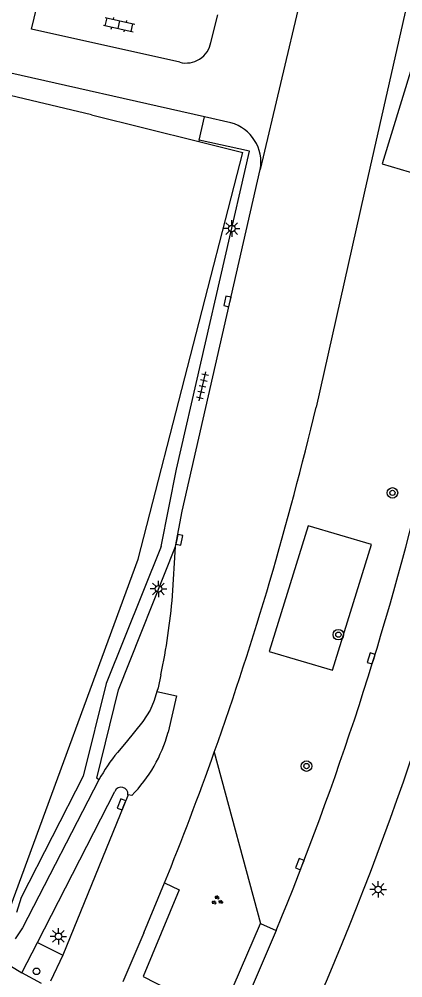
# Model space of a CAD drawing. Extents: x 128999 to 131010, y 395498 to 399007.
# Drawn here: x 129531.6 to 129560.7, y 398294.6 to 398367.3 of the extents above; entities that cross this region are included whole.
import ezdxf

# ---------------------------------------------------------------- set-up
doc = ezdxf.new("R2010")
doc.units = 0
for name, color, linetype in [('gg-afsc-erfafscheiding', 7, 'Continuous'), ('gg-afsc-hekwerk', 7, 'Continuous'), ('gg-knt-verharding', 7, 'Continuous'), ('gg-knt-verharding nz', 7, 'Continuous'), ('gt-grn-groengrens', 7, 'Continuous'), ('gt-grn-weggrens', 7, 'Continuous'), ('gt-symb-boom', 7, 'Continuous'), ('gt-symb-groenvak', 7, 'Continuous'), ('gt-symb-klinker verharding', 7, 'Continuous'), ('gt-symb-kolk', 7, 'Continuous'), ('gt-symb-lichtmast', 7, 'Continuous'), ('gt-symb-tegel verharding', 7, 'Continuous'), ('gt-symb-verkeersregelinstallatiepaal', 7, 'Continuous')]:
    doc.layers.add(name, color=color, linetype=linetype)

# ---------------------------------------------------------------- blocks, each defined once
blk = doc.blocks.new('gt0-KL1')
at = {"layer": 'gt-symb-klinker verharding'}
for p, q in [((-1.15, 0.3), (1.15, 0.3)), ((-1, -0.3), (-1, 0.3)), ((-0.5, 0.3), (-0.5, 0.45)), ((0, -0.3), (0, 0.3)), ((0.5, 0.3), (0.5, 0.45)), ((1, -0.3), (1, 0.3)), ((-1.15, -0.3), (1.15, -0.3)), ((-0.5, -0.45), (-0.5, -0.3)), ((0.5, -0.45), (0.5, -0.3))]:
    blk.add_line(p, q, dxfattribs=at)
blk = doc.blocks.new('gt0-LMAST')
at = {"layer": 'gt-symb-lichtmast'}
for p, q in [((-0.182, 0.173), (-0.447, 0.438)), ((-0.005, 0.246), (-0.005, 0.621)), ((0.172, 0.173), (0.437, 0.438)), ((-0.255, -0.004), (-0.63, -0.004)), ((-0.182, -0.181), (-0.447, -0.446)), ((-0.005, -0.254), (-0.005, -0.629)), ((0.437, -0.446), (0.172, -0.181)), ((0.245, -0.004), (0.62, -0.004))]:
    blk.add_line(p, q, dxfattribs=at)
blk.add_circle((-0.005, -0.004), 0.25, dxfattribs=at)
blk = doc.blocks.new('gt0-KOLK')
at = {"layer": 'gt-symb-kolk'}
blk.add_lwpolyline([(0, 0), (0.375, 0), (0.375, 0.4), (-0.375, 0.4), (-0.375, 0), (0, 0)], dxfattribs=at)
blk = doc.blocks.new('gt0-TEG1')
at = {"layer": 'gt-symb-tegel verharding'}
for p, q in [((-1.125, 0), (1.125, 0)), ((-0.9, -0.25), (-0.9, 0.25)), ((-0.45, -0.25), (-0.45, 0.25)), ((0, -0.25), (0, 0.25)), ((0.45, -0.25), (0.45, 0.25)), ((0.9, -0.25), (0.9, 0.25))]:
    blk.add_line(p, q, dxfattribs=at)
blk = doc.blocks.new('gt0-BOOM')
at = {"layer": 'gt-symb-boom'}
for radius in [0.4, 0.2]:
    blk.add_circle((0, 0), radius, dxfattribs=at)
blk = doc.blocks.new('gt0-GRVAK')
at = {"layer": 'gt-symb-groenvak'}
for p, q in [((-0.11, 0.189), (-0.228, 0.24)), ((-0.182, 0.153), (0.088, 0.153)), ((-0.091, 0.211), (-0.156, 0.322)), ((-0.047, 0.214), (-0.047, 0.393)), ((-0.004, 0.211), (0.061, 0.322)), ((0.015, 0.189), (0.133, 0.24)), ((0.262, -0.052), (0.197, 0.059)), ((0.305, -0.049), (0.305, 0.13)), ((0.349, -0.052), (0.414, 0.059)), ((-0.245, -0.228), (-0.363, -0.177)), ((-0.318, -0.264), (-0.047, -0.264)), ((-0.226, -0.206), (-0.291, -0.095)), ((-0.183, -0.203), (-0.183, -0.024)), ((-0.139, -0.206), (-0.074, -0.095)), ((-0.12, -0.228), (-0.002, -0.177)), ((0.243, -0.074), (0.125, -0.023)), ((0.17, -0.11), (0.441, -0.11)), ((0.368, -0.074), (0.486, -0.023))]:
    blk.add_line(p, q, dxfattribs=at)
blk = doc.blocks.new('gt0-VIPAAL')
at = {"layer": 'gt-symb-verkeersregelinstallatiepaal'}
blk.add_circle((0, 0), 0.25, dxfattribs=at)

msp = doc.modelspace()

# ---------------------------------------------------------------- linework, layer by layer
at = {"layer": 'gg-afsc-erfafscheiding'}
msp.add_line((129537.107, 398360.015), (129525.141, 398362.84), dxfattribs=at)
at = {"layer": 'gg-afsc-hekwerk'}
for p, q in [((129537.107, 398360.015), (129545.245, 398357.995)), ((129545.245, 398357.995), (129548.581, 398357.167))]:
    msp.add_line(p, q, dxfattribs=at)
msp.add_lwpolyline([(129530.93, 398299.883), (129540.645, 398326.332), (129548.581, 398357.167)], dxfattribs=at)
at = {"layer": 'gg-knt-verharding'}
for p, q in [((129582.78, 398464.909), (129557.78, 398354.083)), ((129555.99, 398381.76), (129549.89, 398355.87)), ((129546.158, 398365.505), (129546.679, 398367.592)), ((129545.668, 398359.861), (129529.388, 398363.53)), ((129545.272, 398358.105), (129545.668, 398359.861)), ((129547.671, 398359.41), (129545.668, 398359.861)), ((129557.78, 398354.083), (129554.12, 398337.86)), ((129543.249, 398323.562), (129543.47, 398327.3)), ((129533.021, 398297.304), (129538.874, 398308.747)), ((129541.08, 398298.029), (129542.644, 398301.807)), ((129549.903, 398298.743), (129551.096, 398298.212)), ((129541.08, 398298.029), (129539.482, 398294.33)), ((129531.834, 398294.993), (129533.021, 398297.304)), ((129533.021, 398297.304), (129534.945, 398296.343)), ((129534.945, 398296.343), (129533.997, 398294.369)), ((129533.31, 398294.191), (129531.834, 398294.993))]:
    msp.add_line(p, q, dxfattribs=at)
for points in [[(129543.793, 398363.994), (129532.573, 398366.495), (129533.143, 398368.924)], [(129542.38, 398327.31), (129543.54, 398333.17), (129549.073, 398357.248), (129545.272, 398358.105)], [(129543.47, 398327.3), (129543.99, 398329.98), (129549.89, 398355.87)], [(129542.38, 398327.31), (129538.215, 398316.935), (129536.483, 398309.91), (129531.776, 398300.696), (129531.419, 398299.576)], [(129537.661, 398309.614), (129537.501, 398309.75), (129539.144, 398316.451), (129543.47, 398327.3)], [(129542.364, 398317.587), (129542.161, 398316.605), (129542.066, 398316.317)], [(129542.066, 398316.317), (129541.868, 398315.633), (129541.545, 398314.9), (129540.985, 398314.052), (129539.733, 398312.479), (129539.085, 398311.705)], [(129537.661, 398309.614), (129531.881, 398298.416), (129531.321, 398297.574)], [(129539.873, 398308.491), (129539.568, 398307.691), (129534.945, 398296.343)], [(129542.644, 398301.807), (129543.759, 398301.283), (129541.028, 398294.725), (129546.881, 398291.712), (129549.903, 398298.743)], [(129551.096, 398298.212), (129549.368, 398294.15), (129548.261, 398291.669)]]:
    msp.add_lwpolyline(points, dxfattribs=at)
for centre, radius, start, end in [((129544.259, 398365.871), 1.934, 256.05122, 349.09785), ((129546.857, 398356.435), 3.085, 349.45388, 74.70807), ((129311.936, 398395.099), 248.856, 340.4269, 346.7024), ((129337.436, 398386.659), 231.244, 337.51227, 346.51895), ((129331.366, 398389.378), 242.895, 335.30354, 346.27807), ((129492.848, 398327.974), 50.594, 348.1526, 354.99694), ((129549.929, 398302.79), 14.038, 140.57477, 150.91441), ((129311.947, 398395.085), 248.842, 337.98497, 340.4291), ((129539.354, 398308.545), 0.521, 354.10865, 157.14512)]:
    msp.add_arc(centre, radius, start, end, dxfattribs=at)
at = {"layer": 'gg-knt-verharding nz'}
msp.add_line((129540.153, 398308.432), (129539.873, 398308.491), dxfattribs=at)
msp.add_lwpolyline([(129542.066, 398316.317), (129543.549, 398315.982), (129542.907, 398313.237)], dxfattribs=at)
msp.add_arc((129532.535, 398315.99), 10.732, 315.22722, 345.13416, dxfattribs=at)
at = {"layer": 'gt-grn-groengrens'}
for p, q in [((129545.272, 398358.105), (129545.245, 398357.995)), ((129546.412, 398311.73), (129549.903, 398298.743))]:
    msp.add_line(p, q, dxfattribs=at)
for points in [[(129559.123, 398356.302), (129563.915, 398354.892), (129566.883, 398364.427), (129562.066, 398365.838), (129559.123, 398356.302)], [(129550.576, 398319.336), (129555.368, 398317.925), (129558.336, 398327.461), (129553.519, 398328.872), (129550.576, 398319.336)]]:
    msp.add_lwpolyline(points, dxfattribs=at)
at = {"layer": 'gt-grn-weggrens'}
msp.add_line((129529.006, 398296.717), (129531.834, 398294.993), dxfattribs=at)

# ---------------------------------------------------------------- block references
at = {"layer": 'gt-symb-boom'}
for p in [(129559.911, 398331.366), (129555.815, 398320.624), (129553.398, 398310.665)]:
    msp.add_blockref('gt0-BOOM', p, dxfattribs=at)
at = {"layer": 'gt-symb-groenvak', "rotation": -12.590950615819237}
msp.add_blockref('gt0-GRVAK', (129546.625, 398300.475), dxfattribs=at)
at = {"layer": 'gt-symb-klinker verharding', "rotation": -12.646853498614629}
msp.add_blockref('gt0-KL1', (129539.196, 398366.842), dxfattribs=at)
at = {"layer": 'gt-symb-kolk'}
for p, rotation in [((129547.598, 398345.829), 76.99249520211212), ((129543.571, 398327.845), -101.53462065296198), ((129558.489, 398318.762), 72.72457972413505), ((129539.568, 398307.691), 69.14266925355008), ((129553.082, 398303.165), 69.02828943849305)]:
    msp.add_blockref('gt0-KOLK', p, dxfattribs=dict(at, rotation=rotation))
at = {"layer": 'gt-symb-lichtmast'}
for p in [(129547.739, 398351.402), (129542.186, 398324.094), (129558.83, 398301.327), (129534.603, 398297.769)]:
    msp.add_blockref('gt0-LMAST', p, dxfattribs=at)
at = {"layer": 'gt-symb-tegel verharding', "rotation": 77.06118937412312}
msp.add_blockref('gt0-TEG1', (129545.519, 398339.432), dxfattribs=at)
at = {"layer": 'gt-symb-verkeersregelinstallatiepaal'}
msp.add_blockref('gt0-VIPAAL', (129532.944, 398295.115), dxfattribs=at)

doc.saveas('drawing.dxf')
